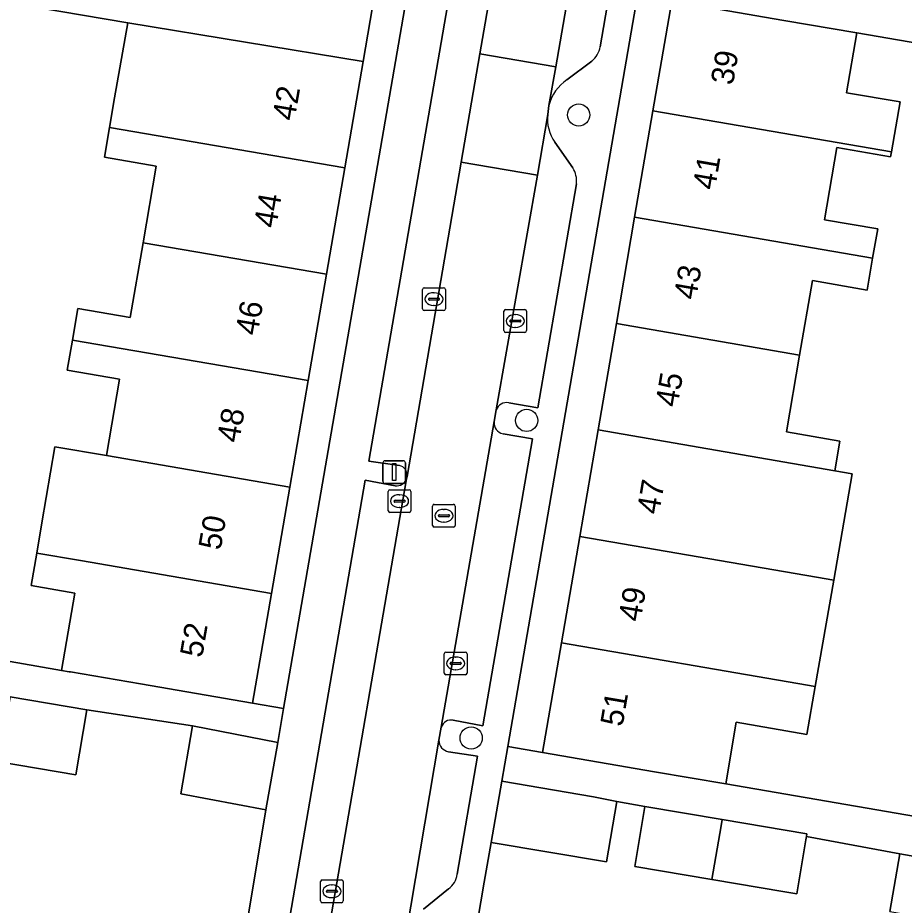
# Model space of a CAD drawing. Extents: x 159817 to 160765, y 380688 to 381638.
# Drawn here: x 160036.8 to 160075.79, y 380898.7 to 380937.75 of the extents above; entities that cross this region are included whole.
import ezdxf

# ---------------------------------------------------------------- set-up
doc = ezdxf.new("R2010")
doc.units = 0
for name, color, linetype in [('IMGEO_Boom', 7, 'Continuous'), ('IMGEO_Erf', 7, 'Continuous'), ('IMGEO_Kolk', 7, 'Continuous'), ('IMGEO_Lichtmast', 7, 'Continuous'), ('IMGEO_Muur', 7, 'Continuous'), ('IMGEO_Pand', 7, 'Continuous'), ('IMGEO_Pand_nummerreeks', 7, 'Continuous'), ('IMGEO_Parkeervlak_open', 7, 'Continuous'), ('IMGEO_Rijbaan_lokaal_open', 7, 'Continuous'), ('IMGEO_Rioolput', 7, 'Continuous'), ('IMGEO_Voetpad_open', 7, 'Continuous')]:
    doc.layers.add(name, color=color, linetype=linetype)

msp = doc.modelspace()

# ---------------------------------------------------------------- linework, layer by layer
at = {"layer": 'IMGEO_Boom'}
for centre in [(160061.473, 380933.474), (160059.182, 380920.033), (160056.742, 380906.059)]:
    msp.add_circle(centre, 0.489, dxfattribs=at)
at = {"layer": 'IMGEO_Erf'}
for points in [[(160020.263, 380912.212), (160036.802, 380909.365), (160038.729, 380909.033), (160039.314, 380912.433), (160037.387, 380912.765), (160037.634, 380914.197), (160037.863, 380915.529), (160038.439, 380918.878), (160040.701, 380918.489), (160041.279, 380921.846), (160038.979, 380922.242), (160039.207, 380923.566), (160039.446, 380924.952), (160041.749, 380924.556), (160042.316, 380927.851), (160042.896, 380931.227), (160040.614, 380931.62), (160040.838, 380932.925), (160041.063, 380934.231), (160041.642, 380937.522), (160037.652, 380938.209), (160038.497, 380943.123), (160025.734, 380945.318)], [(160087.43, 380934.721), (160073.704, 380937.084), (160073.251, 380934.455), (160075.609, 380934.049), (160075.231, 380931.852), (160075.193, 380931.633), (160072.832, 380932.04), (160072.285, 380928.862), (160074.623, 380928.46), (160074.401, 380927.173), (160074.16, 380925.77), (160071.755, 380926.184), (160071.191, 380922.907), (160070.61, 380919.527), (160072.965, 380919.122), (160072.741, 380917.819), (160073.506, 380917.687), (160072.688, 380913.009), (160071.87, 380908.329), (160071.501, 380906.216), (160068.405, 380906.749), (160067.938, 380904.038), (160082.083, 380901.606)], [(160046.395, 380894.967), (160047.716, 380902.893), (160043.978, 380903.602), (160044.492, 380906.588), (160039.844, 380907.3), (160039.357, 380904.436), (160035.975, 380905.01), (160035.786, 380903.905), (160035.752, 380903.707), (160030.518, 380904.313), (160030.834, 380908.832), (160028.66, 380909.202), (160028.178, 380906.365), (160024.796, 380906.939), (160021.055, 380907.575), (160021.542, 380910.439), (160018.787, 380910.907), (160018.244, 380897.786)], [(160075.155, 380898.425), (160075.594, 380900.961), (160071.492, 380901.722), (160071.468, 380901.581), (160071.068, 380899.2), (160070.537, 380899.289), (160067.324, 380899.83), (160063.938, 380900.4), (160064.383, 380903.04), (160063.157, 380903.27), (160062.697, 380900.609), (160057.622, 380901.463), (160057.321, 380899.721), (160056.447, 380894.607)]]:
    msp.add_lwpolyline(points, dxfattribs=at)
msp.add_lwpolyline([(160054.211, 380940.418), (160052.817, 380940.659), (160051.986, 380935.827), (160051.18, 380931.145), (160050.375, 380926.464), (160049.569, 380921.783), (160048.764, 380917.102), (160047.958, 380912.42), (160047.127, 380907.588), (160048.492, 380907.352)], close=True, dxfattribs=at)
at = {"layer": 'IMGEO_Kolk'}
for p, q in [((160054.606, 380924.944), (160054.606, 380925.796)), ((160054.681, 380925.87), (160055.533, 380925.87)), ((160055.094, 380925.65), (160055.119, 380925.65)), ((160055.607, 380925.796), (160055.607, 380924.944)), ((160054.865, 380925.364), (160054.865, 380925.376)), ((160055.303, 380925.327), (160054.905, 380925.327)), ((160054.908, 380925.413), (160055.306, 380925.413)), ((160055.117, 380925.09), (160055.092, 380925.09)), ((160055.349, 380925.376), (160055.349, 380925.364)), ((160055.533, 380924.87), (160054.681, 380924.87)), ((160058.182, 380923.983), (160058.182, 380924.835)), ((160058.257, 380924.909), (160059.109, 380924.909)), ((160059.183, 380924.835), (160059.183, 380923.983)), ((160058.441, 380924.403), (160058.441, 380924.415)), ((160058.879, 380924.366), (160058.481, 380924.366)), ((160058.484, 380924.452), (160058.882, 380924.452)), ((160058.67, 380924.689), (160058.695, 380924.689)), ((160058.925, 380924.415), (160058.925, 380924.403)), ((160058.693, 380924.129), (160058.668, 380924.129)), ((160059.109, 380923.909), (160058.257, 380923.909)), ((160053.092, 380916.056), (160053.092, 380916.908)), ((160053.167, 380916.982), (160054.019, 380916.982)), ((160054.093, 380916.908), (160054.093, 380916.056)), ((160053.394, 380916.525), (160053.792, 380916.525)), ((160053.58, 380916.762), (160053.605, 380916.762)), ((160053.351, 380916.476), (160053.351, 380916.488)), ((160053.789, 380916.439), (160053.391, 380916.439)), ((160053.603, 380916.202), (160053.578, 380916.202)), ((160053.835, 380916.488), (160053.835, 380916.476)), ((160054.019, 380915.982), (160053.167, 380915.982)), ((160055.561, 380908.915), (160055.561, 380909.767)), ((160055.636, 380909.841), (160056.488, 380909.841)), ((160056.049, 380909.621), (160056.074, 380909.621)), ((160056.562, 380909.767), (160056.562, 380908.915)), ((160055.82, 380909.335), (160055.82, 380909.347)), ((160056.258, 380909.298), (160055.86, 380909.298)), ((160055.863, 380909.384), (160056.261, 380909.384)), ((160056.304, 380909.347), (160056.304, 380909.335)), ((160056.488, 380908.841), (160055.636, 380908.841)), ((160056.072, 380909.061), (160056.047, 380909.061)), ((160050.117, 380898.887), (160050.117, 380899.739)), ((160050.192, 380899.813), (160051.044, 380899.813)), ((160051.118, 380899.739), (160051.118, 380898.887)), ((160050.376, 380899.307), (160050.376, 380899.319)), ((160050.419, 380899.356), (160050.817, 380899.356)), ((160050.605, 380899.593), (160050.63, 380899.593)), ((160050.86, 380899.319), (160050.86, 380899.307)), ((160050.814, 380899.27), (160050.416, 380899.27)), ((160050.628, 380899.033), (160050.603, 380899.033)), ((160051.044, 380898.813), (160050.192, 380898.813))]:
    msp.add_line(p, q, dxfattribs=at)
for points in [[(160054.606, 380924.944), (160054.606, 380925.796)], [(160054.681, 380925.87), (160055.533, 380925.87)], [(160055.607, 380925.796), (160055.607, 380924.944)], [(160055.533, 380924.87), (160054.681, 380924.87)], [(160058.182, 380923.983), (160058.182, 380924.835)], [(160058.257, 380924.909), (160059.109, 380924.909)], [(160059.183, 380924.835), (160059.183, 380923.983)], [(160059.109, 380923.909), (160058.257, 380923.909)], [(160053.092, 380916.056), (160053.092, 380916.908)], [(160053.167, 380916.982), (160054.019, 380916.982)], [(160054.093, 380916.908), (160054.093, 380916.056)], [(160054.019, 380915.982), (160053.167, 380915.982)], [(160055.561, 380908.915), (160055.561, 380909.767)], [(160055.636, 380909.841), (160056.488, 380909.841)], [(160056.562, 380909.767), (160056.562, 380908.915)], [(160056.488, 380908.841), (160055.636, 380908.841)], [(160050.117, 380898.887), (160050.117, 380899.739)], [(160050.192, 380899.813), (160051.044, 380899.813)], [(160051.118, 380899.739), (160051.118, 380898.887)], [(160051.044, 380898.813), (160050.192, 380898.813)]]:
    msp.add_lwpolyline(points, dxfattribs=at)
for centre, radius, start, end in [((160054.683, 380925.794), 0.0765, 91.552, 178.448), ((160054.683, 380925.794), 0.0765, 91.552, 178.448), ((160055.531, 380925.794), 0.0765, 1.552, 88.448), ((160055.531, 380925.794), 0.0765, 1.552, 88.448), ((160054.905, 380925.373), 0.0403, 85.8775, 175.7526), ((160054.902, 380925.363), 0.0366, 178.938, 274.7102), ((160055.306, 380925.37), 0.043, 264.8664, 352.4533), ((160055.31, 380925.375), 0.0386, 1.7309, 96.639), ((160054.683, 380924.946), 0.0765, 181.552, 268.448), ((160054.683, 380924.946), 0.0765, 181.552, 268.448), ((160055.531, 380924.946), 0.0765, 271.552, 358.448), ((160055.531, 380924.946), 0.0765, 271.552, 358.448), ((160058.259, 380924.833), 0.0765, 91.552, 178.448), ((160058.259, 380924.833), 0.0765, 91.552, 178.448), ((160059.107, 380924.833), 0.0765, 1.552, 88.448), ((160059.107, 380924.833), 0.0765, 1.552, 88.448), ((160058.481, 380924.412), 0.0403, 85.8775, 175.7526), ((160058.478, 380924.402), 0.0366, 178.938, 274.7102), ((160058.882, 380924.409), 0.043, 264.8664, 352.4533), ((160058.886, 380924.414), 0.0386, 1.7309, 96.639), ((160058.259, 380923.985), 0.0765, 181.552, 268.448), ((160058.259, 380923.985), 0.0765, 181.552, 268.448), ((160059.107, 380923.985), 0.0765, 271.552, 358.448), ((160059.107, 380923.985), 0.0765, 271.552, 358.448), ((160053.169, 380916.906), 0.0765, 91.552, 178.448), ((160053.169, 380916.906), 0.0765, 91.552, 178.448), ((160054.017, 380916.906), 0.0765, 1.552, 88.448), ((160054.017, 380916.906), 0.0765, 1.552, 88.448), ((160053.391, 380916.485), 0.0403, 85.8775, 175.7526), ((160053.796, 380916.487), 0.0386, 1.7309, 96.639), ((160053.388, 380916.475), 0.0366, 178.938, 274.7102), ((160053.792, 380916.482), 0.043, 264.8664, 352.4533), ((160053.169, 380916.058), 0.0765, 181.552, 268.448), ((160053.169, 380916.058), 0.0765, 181.552, 268.448), ((160054.017, 380916.058), 0.0765, 271.552, 358.448), ((160054.017, 380916.058), 0.0765, 271.552, 358.448), ((160055.638, 380909.765), 0.0765, 91.552, 178.448), ((160055.638, 380909.765), 0.0765, 91.552, 178.448), ((160056.486, 380909.765), 0.0765, 1.552, 88.448), ((160056.486, 380909.765), 0.0765, 1.552, 88.448), ((160055.86, 380909.344), 0.0403, 85.8775, 175.7526), ((160055.857, 380909.334), 0.0366, 178.938, 274.7102), ((160056.261, 380909.341), 0.043, 264.8664, 352.4533), ((160056.265, 380909.346), 0.0386, 1.7309, 96.639), ((160055.638, 380908.917), 0.0765, 181.552, 268.448), ((160055.638, 380908.917), 0.0765, 181.552, 268.448), ((160056.486, 380908.917), 0.0765, 271.552, 358.448), ((160056.486, 380908.917), 0.0765, 271.552, 358.448), ((160050.194, 380899.737), 0.0765, 91.552, 178.448), ((160050.194, 380899.737), 0.0765, 91.552, 178.448), ((160051.042, 380899.737), 0.0765, 1.552, 88.448), ((160051.042, 380899.737), 0.0765, 1.552, 88.448), ((160050.416, 380899.316), 0.0403, 85.8775, 175.7526), ((160050.821, 380899.318), 0.0386, 1.7309, 96.639), ((160050.413, 380899.306), 0.0366, 178.938, 274.7102), ((160050.817, 380899.313), 0.043, 264.8664, 352.4533), ((160050.194, 380898.889), 0.0765, 181.552, 268.448), ((160050.194, 380898.889), 0.0765, 181.552, 268.448), ((160051.042, 380898.889), 0.0765, 271.552, 358.448), ((160051.042, 380898.889), 0.0765, 271.552, 358.448)]:
    msp.add_arc(centre, radius, start, end, dxfattribs=at)
for centre, major_axis, ratio, start_param, end_param in [((160055.093, 380925.37), (-0.387, 0.002), 0.722429, 4.712389, 7.853982), ((160055.118, 380925.37), (-0.39, 0.002), 0.717154, 1.570796, 4.712389), ((160058.669, 380924.409), (-0.387, 0.002), 0.722429, 4.712389, 7.853982), ((160058.694, 380924.409), (-0.39, 0.002), 0.717154, 1.570796, 4.712389), ((160053.579, 380916.482), (-0.387, 0.002), 0.722429, 4.712389, 7.853982), ((160053.604, 380916.482), (-0.39, 0.002), 0.717154, 1.570796, 4.712389), ((160056.048, 380909.341), (-0.387, 0.002), 0.722429, 4.712389, 7.853982), ((160056.073, 380909.341), (-0.39, 0.002), 0.717154, 1.570796, 4.712389), ((160050.604, 380899.313), (-0.387, 0.002), 0.722429, 4.712389, 7.853982), ((160050.629, 380899.313), (-0.39, 0.002), 0.717154, 1.570796, 4.712389)]:
    msp.add_ellipse(centre, major_axis=major_axis, ratio=ratio, start_param=start_param, end_param=end_param, dxfattribs=at)
at = {"layer": 'IMGEO_Lichtmast'}
for p, q in [((160052.861, 380917.362), (160052.861, 380918.162)), ((160052.861, 380918.162), (160052.861, 380917.362)), ((160052.961, 380918.262), (160053.751, 380918.262)), ((160053.751, 380918.262), (160052.961, 380918.262)), ((160053.851, 380918.162), (160053.851, 380917.362)), ((160053.851, 380917.362), (160053.851, 380918.162)), ((160053.751, 380917.262), (160052.961, 380917.262)), ((160052.961, 380917.262), (160053.751, 380917.262))]:
    msp.add_line(p, q, dxfattribs=at)
msp.add_lwpolyline([(160053.281, 380918.137), (160053.431, 380918.137), (160053.431, 380917.387), (160053.281, 380917.387), (160053.281, 380918.137)], dxfattribs=at)
for centre, start, end in [((160052.961, 380918.162), 90, 180), ((160052.961, 380918.162), 90, 180), ((160053.751, 380918.162), 0, 90), ((160053.751, 380918.162), 360, 90), ((160052.961, 380917.362), 180, 270), ((160052.961, 380917.362), 180, 270), ((160053.751, 380917.362), 270, 0), ((160053.751, 380917.362), 270, 0)]:
    msp.add_arc(centre, 0.1, start, end, dxfattribs=at)
at = {"layer": 'IMGEO_Muur'}
for points in [[(160047.716, 380902.893), (160046.395, 380894.967)], [(160057.321, 380899.721), (160056.447, 380894.607)]]:
    msp.add_lwpolyline(points, dxfattribs=at)
at = {"layer": 'IMGEO_Pand'}
for points in [[(160051.986, 380935.827), (160052.817, 380940.659), (160047.89, 380941.507), (160044.857, 380942.029), (160041.846, 380942.547), (160038.497, 380943.123), (160037.652, 380938.209), (160041.642, 380937.522)], [(160075.231, 380931.852), (160075.609, 380934.049), (160073.251, 380934.455), (160073.704, 380937.084), (160070.497, 380937.636), (160065.569, 380938.484), (160064.739, 380933.657)], [(160051.986, 380935.827), (160041.642, 380937.522), (160041.063, 380934.231), (160040.838, 380932.925), (160051.18, 380931.145)], [(160075.231, 380931.852), (160064.739, 380933.657), (160063.933, 380928.976), (160074.401, 380927.173), (160074.623, 380928.46), (160072.285, 380928.862), (160072.832, 380932.04), (160075.193, 380931.633)], [(160042.316, 380927.851), (160050.375, 380926.464), (160051.18, 380931.145), (160040.838, 380932.925), (160040.614, 380931.62), (160042.896, 380931.227)], [(160063.128, 380924.295), (160071.191, 380922.907), (160071.755, 380926.184), (160074.16, 380925.77), (160074.401, 380927.173), (160063.933, 380928.976)], [(160039.207, 380923.566), (160049.569, 380921.783), (160050.375, 380926.464), (160042.316, 380927.851), (160041.749, 380924.556), (160039.446, 380924.952)], [(160062.322, 380919.613), (160072.741, 380917.819), (160072.965, 380919.122), (160070.61, 380919.527), (160071.191, 380922.907), (160063.128, 380924.295)], [(160040.701, 380918.489), (160048.764, 380917.102), (160049.569, 380921.783), (160039.207, 380923.566), (160038.979, 380922.242), (160041.279, 380921.846)], [(160072.741, 380917.819), (160062.322, 380919.613), (160061.517, 380914.932), (160071.927, 380913.14), (160072.688, 380913.009), (160073.506, 380917.687)], [(160048.764, 380917.102), (160040.701, 380918.489), (160038.439, 380918.878), (160037.863, 380915.529), (160037.634, 380914.197), (160039.561, 380913.865), (160047.958, 380912.42)], [(160072.688, 380913.009), (160071.927, 380913.14), (160061.517, 380914.932), (160060.711, 380910.251), (160071.112, 380908.46), (160071.87, 380908.329)], [(160047.958, 380912.42), (160039.561, 380913.865), (160037.634, 380914.197), (160037.387, 380912.765), (160039.314, 380912.433), (160038.729, 380909.033), (160039.063, 380908.976), (160039.114, 380908.967), (160042.2, 380908.436), (160047.127, 380907.588)], [(160071.87, 380908.329), (160071.112, 380908.46), (160060.711, 380910.251), (160059.881, 380905.424), (160064.809, 380904.576), (160067.938, 380904.038), (160068.405, 380906.749), (160071.501, 380906.216)], [(160036.466, 380907.874), (160035.975, 380905.01), (160039.357, 380904.436), (160039.844, 380907.3)], [(160048.235, 380905.865), (160044.492, 380906.588), (160043.978, 380903.602), (160047.716, 380902.893)], [(160063.157, 380903.27), (160062.124, 380903.464), (160058.088, 380904.158), (160057.622, 380901.463), (160062.697, 380900.609)], [(160067.732, 380902.195), (160067.779, 380902.468), (160064.383, 380903.04), (160063.938, 380900.4), (160067.324, 380899.83)], [(160071.492, 380901.722), (160071.512, 380901.84), (160067.779, 380902.468), (160067.732, 380902.195), (160067.324, 380899.83), (160070.537, 380899.289), (160071.068, 380899.2), (160071.468, 380901.581)], [(160079.355, 380900.309), (160075.594, 380900.961), (160075.155, 380898.425), (160078.919, 380897.773)]]:
    msp.add_lwpolyline(points, close=True, dxfattribs=at)
at = {"layer": 'IMGEO_Parkeervlak_open'}
for points in [[(160068.899, 380984.311), (160060.461, 380935.599)], [(160062.416, 380936.469), (160064.183, 380946.715), (160063.748, 380946.756)], [(160057.763, 380942.499), (160056.465, 380942.712), (160052.244, 380918.243), (160053.593, 380918.053)], [(160053.931, 380917.572), (160056.301, 380931.399), (160057.124, 380936.158), (160058.265, 380942.77)], [(160060.957, 380935.026), (160062.043, 380935.845)], [(160060.461, 380935.599), (160060.164, 380933.892)], [(160060.113, 380933.501), (160059.656, 380930.83)], [(160061.209, 380931.144), (160060.421, 380932.271)], [(160059.656, 380930.83), (160057.846, 380920.497)], [(160058.397, 380920.807), (160059.673, 380920.584), (160061.369, 380930.449)], [(160057.759, 380919.981), (160055.431, 380906.53)], [(160055.957, 380906.839), (160057.256, 380906.6), (160059.444, 380919.225), (160058.144, 380919.445)], [(160053.4, 380917.161), (160052.085, 380917.399), (160048.475, 380896.479)], [(160050.041, 380893.234), (160050.388, 380897.134), (160053.902, 380917.466)], [(160055.324, 380905.964), (160053.889, 380897.443)], [(160056.13, 380900.066), (160057.02, 380905.254), (160055.751, 380905.457)], [(160054.646, 380898.526), (160055.75, 380899.416)]]:
    msp.add_lwpolyline(points, dxfattribs=at)
for centre, radius, start, end in [((160061.427, 380936.637), 1.003, 307.8867, 350.3751), ((160062.075, 380933.4), 1.973, 124.5114, 165.5588), ((160061.885, 380933.291), 1.785, 173.2479, 214.8684), ((160060.391, 380930.59), 0.988, 351.8073, 34.1217), ((160058.302, 380920.331), 0.485, 78.7122, 160.0132), ((160058.239, 380919.919), 0.484, 172.6755, 258.7027), ((160053.481, 380917.615), 0.452, 354.4886, 75.7031), ((160053.47, 380917.611), 0.456, 261.1509, 341.4123), ((160055.86, 380906.402), 0.447, 77.4366, 163.4278), ((160055.835, 380905.961), 0.511, 179.6611, 260.5477), ((160055.144, 380900.206), 0.996, 307.4696, 351.908)]:
    msp.add_arc(centre, radius, start, end, dxfattribs=at)
at = {"layer": 'IMGEO_Rijbaan_lokaal_open'}
for points in [[(160057.124, 380936.158), (160060.461, 380935.599), (160068.899, 380984.311), (160068.992, 380984.866), (160065.66, 380985.453), (160062.567, 380967.654), (160062.536, 380967.482), (160058.286, 380942.942), (160058.265, 380942.77)], [(160057.124, 380936.158), (160056.301, 380931.399), (160059.656, 380930.83), (160060.113, 380933.501), (160060.164, 380933.892), (160060.461, 380935.599)], [(160051.964, 380879.763), (160052.154, 380881.95), (160052.997, 380891.623), (160053.889, 380897.443), (160055.324, 380905.964), (160055.431, 380906.53), (160057.759, 380919.981), (160057.846, 380920.497), (160059.656, 380930.83), (160056.301, 380931.399), (160053.931, 380917.572), (160053.902, 380917.466), (160050.388, 380897.134), (160050.041, 380893.234), (160048.893, 380879.896), (160050.429, 380879.83)]]:
    msp.add_lwpolyline(points, close=True, dxfattribs=at)
at = {"layer": 'IMGEO_Rioolput'}
for p, q in [((160055.045, 380915.415), (160055.045, 380916.267)), ((160055.12, 380916.341), (160055.972, 380916.341)), ((160055.533, 380916.121), (160055.558, 380916.121)), ((160056.046, 380916.267), (160056.046, 380915.415)), ((160055.304, 380915.835), (160055.304, 380915.847)), ((160055.742, 380915.798), (160055.344, 380915.798)), ((160055.347, 380915.884), (160055.745, 380915.884)), ((160055.788, 380915.847), (160055.788, 380915.835)), ((160055.972, 380915.341), (160055.12, 380915.341)), ((160055.556, 380915.561), (160055.531, 380915.561))]:
    msp.add_line(p, q, dxfattribs=at)
for points in [[(160055.045, 380915.415), (160055.045, 380916.267)], [(160055.12, 380916.341), (160055.972, 380916.341)], [(160056.046, 380916.267), (160056.046, 380915.415)], [(160055.972, 380915.341), (160055.12, 380915.341)]]:
    msp.add_lwpolyline(points, dxfattribs=at)
for centre, radius, start, end in [((160055.122, 380916.265), 0.0765, 91.552, 178.448), ((160055.122, 380916.265), 0.0765, 91.552, 178.448), ((160055.97, 380916.265), 0.0765, 1.552, 88.448), ((160055.97, 380916.265), 0.0765, 1.552, 88.448), ((160055.344, 380915.844), 0.0403, 85.8775, 175.7526), ((160055.341, 380915.834), 0.0366, 178.938, 274.7102), ((160055.745, 380915.841), 0.043, 264.8664, 352.4533), ((160055.749, 380915.846), 0.0386, 1.7309, 96.639), ((160055.122, 380915.417), 0.0765, 181.552, 268.448), ((160055.122, 380915.417), 0.0765, 181.552, 268.448), ((160055.97, 380915.417), 0.0765, 271.552, 358.448), ((160055.97, 380915.417), 0.0765, 271.552, 358.448)]:
    msp.add_arc(centre, radius, start, end, dxfattribs=at)
for centre, major_axis, ratio, start_param, end_param in [((160055.532, 380915.841), (-0.387, 0.002), 0.722429, 4.712389, 7.853982), ((160055.557, 380915.841), (-0.39, 0.002), 0.717154, 1.570796, 4.712389)]:
    msp.add_ellipse(centre, major_axis=major_axis, ratio=ratio, start_param=start_param, end_param=end_param, dxfattribs=at)
at = {"layer": 'IMGEO_Voetpad_open'}
for points in [[(160065.745, 380985.967), (160063.991, 380986.313), (160062.205, 380986.636), (160059.054, 380968.418), (160058.623, 380965.925), (160054.645, 380942.926), (160054.211, 380940.418), (160048.492, 380907.352), (160048.235, 380905.865), (160047.716, 380902.893), (160046.395, 380894.967), (160045.925, 380883.518), (160045.805, 380882.405)], [(160063.748, 380946.756), (160064.183, 380946.715), (160062.416, 380936.469)], [(160053.593, 380918.053), (160052.244, 380918.243), (160056.465, 380942.712), (160057.763, 380942.499)], [(160055.871, 380882.322), (160055.976, 380883.139), (160056.447, 380894.607), (160057.321, 380899.721), (160057.622, 380901.463), (160058.088, 380904.158), (160058.352, 380905.688), (160064.066, 380938.743)], [(160064.066, 380938.743), (160058.352, 380905.688), (160059.881, 380905.424), (160060.711, 380910.251), (160061.517, 380914.932), (160062.322, 380919.613), (160063.128, 380924.295), (160063.933, 380928.976), (160064.739, 380933.657), (160065.569, 380938.484), (160070.497, 380937.636), (160073.704, 380937.084), (160087.43, 380934.721)], [(160062.043, 380935.845), (160060.957, 380935.026)], [(160060.164, 380933.892), (160060.113, 380933.501)], [(160060.421, 380932.271), (160061.209, 380931.144)], [(160061.369, 380930.449), (160059.673, 380920.584), (160058.397, 380920.807)], [(160057.846, 380920.497), (160057.759, 380919.981)], [(160058.144, 380919.445), (160059.444, 380919.225), (160057.256, 380906.6), (160055.957, 380906.839)], [(160048.475, 380896.479), (160052.085, 380917.399), (160053.4, 380917.161)], [(160053.902, 380917.466), (160053.931, 380917.572)], [(160036.466, 380907.874), (160039.844, 380907.3), (160044.492, 380906.588), (160048.235, 380905.865), (160048.492, 380907.352), (160047.127, 380907.588), (160042.2, 380908.436), (160039.114, 380908.967), (160039.063, 380908.976), (160038.729, 380909.033), (160036.802, 380909.365), (160020.263, 380912.212)], [(160055.431, 380906.53), (160055.324, 380905.964)], [(160055.751, 380905.457), (160057.02, 380905.254), (160056.13, 380900.066)], [(160055.75, 380899.416), (160054.646, 380898.526)]]:
    msp.add_lwpolyline(points, dxfattribs=at)
msp.add_lwpolyline([(160067.938, 380904.038), (160064.809, 380904.576), (160059.881, 380905.424), (160058.352, 380905.688), (160058.088, 380904.158), (160062.124, 380903.464), (160063.157, 380903.27), (160064.383, 380903.04), (160067.779, 380902.468), (160071.512, 380901.84), (160071.492, 380901.722), (160075.594, 380900.961), (160079.355, 380900.309), (160084.424, 380899.431), (160084.677, 380901.083), (160082.066, 380901.499), (160082.083, 380901.606)], close=True, dxfattribs=at)
for centre, radius, start, end in [((160061.427, 380936.637), 1.003, 307.8867, 350.3751), ((160062.075, 380933.4), 1.973, 124.5114, 165.5588), ((160061.885, 380933.291), 1.785, 173.2479, 214.8684), ((160060.391, 380930.59), 0.988, 351.8073, 34.1217), ((160058.302, 380920.331), 0.485, 78.7122, 160.0132), ((160058.239, 380919.919), 0.484, 172.6755, 258.7027), ((160053.481, 380917.615), 0.452, 354.4886, 75.7031), ((160053.47, 380917.611), 0.456, 261.1509, 341.4123), ((160055.86, 380906.402), 0.447, 77.4366, 163.4278), ((160055.835, 380905.961), 0.511, 179.6611, 260.5477), ((160055.144, 380900.206), 0.996, 307.4696, 351.908)]:
    msp.add_arc(centre, radius, start, end, dxfattribs=at)

# ---------------------------------------------------------------- texts
at = {"layer": 'IMGEO_Pand_nummerreeks'}
for s, rotation, p in [('39', 80.2378, (160068.255, 380934.753)), ('42', 80.2376, (160048.974, 380933.183)), ('41', 80.2378, (160067.461, 380930.141)), ('44', 80.2376, (160048.161, 380928.462)), ('43', 80.2378, (160066.63, 380925.307)), ('46', 80.2376, (160047.348, 380923.737)), ('45', 80.2378, (160065.817, 380920.584)), ('48', 80.2376, (160046.536, 380919.016)), ('47', 80.237, (160065.004, 380915.861)), ('50', 80.237, (160045.723, 380914.291)), ('49', 80.237, (160064.192, 380911.139)), ('52', 80.237, (160044.909, 380909.561)), ('51', 80.237, (160063.398, 380906.527))]:
    msp.add_text(s, height=1, rotation=rotation, dxfattribs=at).set_placement(p)

doc.saveas('drawing.dxf')
